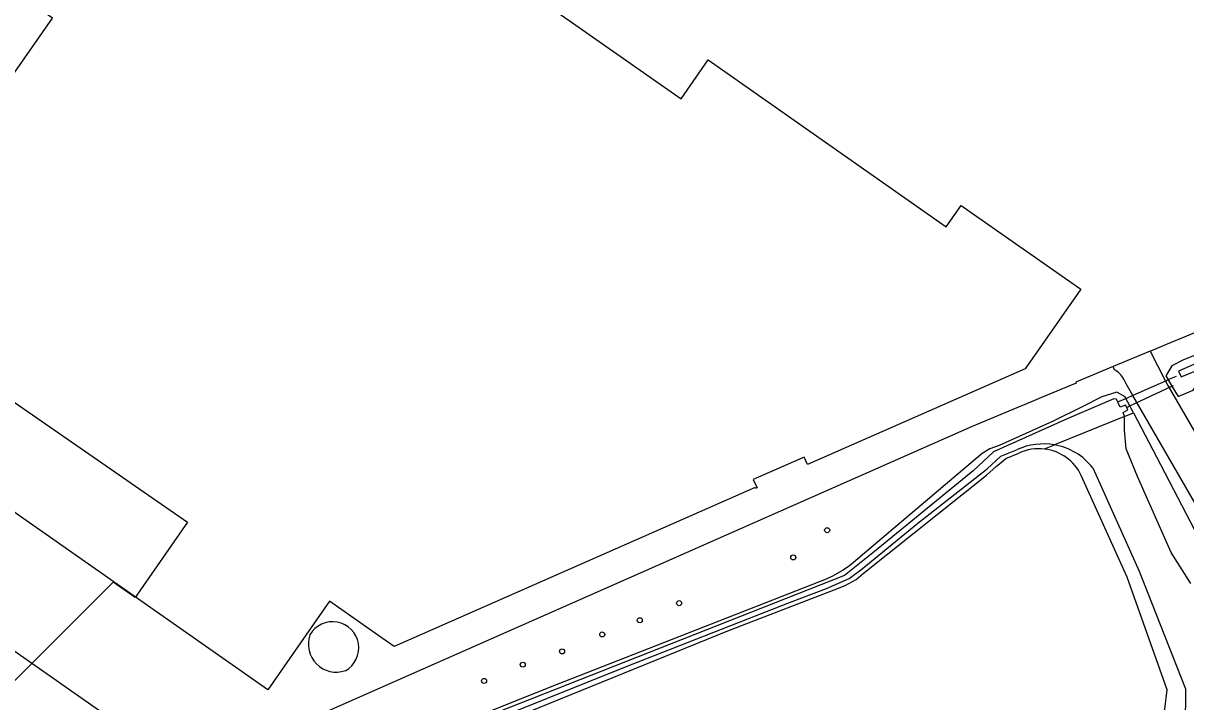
# Model space of a CAD drawing. Extents: x 155018 to 156648, y 383980 to 385733.
# Drawn here: x 155664.5 to 155889.6, y 384665.8 to 384797.2 of the extents above; entities that cross this region are included whole.
import ezdxf

# ---------------------------------------------------------------- set-up
doc = ezdxf.new("R2010")
doc.units = 0
for name, color, linetype in [('IMGEO_Boom', 7, 'Continuous'), ('IMGEO_Duiker', 7, 'Continuous'), ('IMGEO_Groenvoorziening', 7, 'Continuous'), ('IMGEO_Hek', 7, 'Continuous'), ('IMGEO_Loofbos', 7, 'Continuous'), ('IMGEO_Oever', 7, 'Continuous'), ('IMGEO_Opslagtank', 7, 'Continuous'), ('IMGEO_Pand', 7, 'Continuous'), ('IMGEO_Pand_vergunning_verleend', 7, 'Continuous'), ('IMGEO_Voetpad_open', 7, 'Continuous'), ('IMGEO_Waterloop', 7, 'Continuous')]:
    doc.layers.add(name, color=color, linetype=linetype)

msp = doc.modelspace()

# ---------------------------------------------------------------- linework, layer by layer
at = {"layer": 'IMGEO_Boom'}
for centre in [(155820.19, 384699.06), (155813.62, 384693.79), (155791.52, 384684.93), (155783.9, 384681.62), (155776.63, 384678.87), (155768.85, 384675.6), (155761.23, 384673.02), (155753.75, 384669.87)]:
    msp.add_circle(centre, 0.489, dxfattribs=at)
at = {"layer": 'IMGEO_Duiker'}
for points in [[(155887.81, 384728.85), (155886.53, 384728.28), (155885.73, 384727.93), (155879.41, 384725.16), (155878.29, 384724.66), (155876.46, 384723.86)], [(155878.21, 384722.85), (155878.81, 384723.13), (155886.98, 384726.98), (155887.25, 384727.11)]]:
    msp.add_lwpolyline(points, dxfattribs=at)
at = {"layer": 'IMGEO_Groenvoorziening'}
for points in [[(155925.04, 384841.79), (155948.62, 384803), (155951.53, 384797.71), (155953.78, 384793.17), (155957.6, 384785.23), (155957.88, 384782.71), (155957.18, 384780.93), (155956.07, 384778.13), (155951.95, 384773.76), (155948.74, 384769.38), (155937.92, 384757.22), (155930.46, 384749.66), (155926.23, 384747.5), (155903.15, 384737.52), (155889.21, 384732.05), (155886.96, 384730.92), (155885.78, 384728.97), (155886.27, 384728.16), (155886.98, 384726.98), (155888.2, 384724.98), (155891.09, 384726.19), (155892.71, 384728.54), (155924.65, 384742.41)], [(155914.59, 384774.91), (155927.92, 384752.37), (155885.71, 384734.93), (155883.13, 384733.87), (155882.78, 384733.72)], [(155875.62, 384730.75), (155868.34, 384727.73), (155868.42, 384727.55), (155861.71, 384724.75), (155860.34, 384724.18), (155855.39, 384722.11), (155848.29, 384719.15), (155846.08, 384718.2), (155696.4, 384652.06), (155674.51, 384667.39), (155589.4, 384726.99), (155587.68, 384724.53), (155583.8, 384727.24), (155581.4, 384728.86)], [(155879.51, 384721.8), (155879.08, 384722.61), (155878.81, 384723.13), (155878.04, 384724.59), (155877.89, 384724.88), (155876.28, 384725.82), (155873.42, 384724.9), (155869.47, 384722.89), (155863.98, 384720.2), (155861.25, 384718.94), (155853.48, 384715.48), (155851.73, 384714.79), (155850.23, 384713.9), (155824.47, 384692.1), (155823.18, 384691.24), (155821.21, 384690.14), (155819.98, 384689.6), (155767.69, 384669.12), (155680.32, 384634.22), (155629.7, 384614.01)], [(155879.51, 384721.8), (155884.79, 384711.78), (155890.56, 384700.59), (155905.32, 384672.21), (155908.46, 384670.04), (155910.64, 384668.14), (155910.69, 384668.09), (155911.4, 384666.97), (155911.93, 384666.12), (155911.59, 384664.22), (155908.96, 384663.07), (155905.56, 384662.59), (155889.73, 384651.29), (155882.47, 384646.1), (155841.9, 384615.58), (155784.94, 384576.48)]]:
    msp.add_lwpolyline(points, dxfattribs=at)
at = {"layer": 'IMGEO_Hek'}
for points in [[(155914.59, 384774.91), (155927.92, 384752.37), (155885.71, 384734.93), (155883.13, 384733.87)], [(155883.13, 384733.87), (155882.78, 384733.72), (155875.62, 384730.75), (155868.34, 384727.73), (155868.42, 384727.55), (155861.71, 384724.75), (155860.34, 384724.18)], [(155674.51, 384667.39), (155589.4, 384726.99)], [(155860.34, 384724.18), (155855.39, 384722.11)], [(155855.39, 384722.11), (155848.29, 384719.15), (155846.08, 384718.2), (155696.4, 384652.06), (155674.51, 384667.39)]]:
    msp.add_lwpolyline(points, dxfattribs=at)
at = {"layer": 'IMGEO_Loofbos'}
for points in [[(155587.34, 384568.47), (155593.2, 384574.54), (155609.39, 384591.26), (155618.39, 384599.07), (155624.81, 384604.61), (155627.65, 384607.28), (155630.51, 384609.28), (155636.47, 384612.75), (155800.98, 384679.55), (155821.52, 384687.5), (155823.66, 384688.32), (155825.78, 384689.54), (155827.17, 384690.68), (155851.05, 384709.75), (155852.95, 384711.41), (155853.61, 384711.99), (155854.8, 384712.92), (155857.35, 384713.99)], [(155735.17, 384564.98), (155736.7, 384565.84), (155755.42, 384578.56), (155789.93, 384598.77), (155809.85, 384608.66), (155828.91, 384618.79), (155851.21, 384633.22), (155868.07, 384644.73), (155880.67, 384655.91), (155884.29, 384661), (155885.6, 384664.42), (155886.02, 384668.12), (155878.3, 384689.95), (155869.41, 384709.65)]]:
    msp.add_lwpolyline(points, dxfattribs=at)
for centre, radius, start, end in [((155861.21, 384705.78), 9.07, 83.2012, 115.211), ((155861.21, 384705.79), 9.06, 25.2172, 83.1963)]:
    msp.add_arc(centre, radius, start, end, dxfattribs=at)
at = {"layer": 'IMGEO_Oever'}
for points in [[(155877.77, 384721.09), (155879.51, 384721.8)], [(155862.29, 384714.79), (155864.23, 384715.58)]]:
    msp.add_lwpolyline(points, dxfattribs=at)
at = {"layer": 'IMGEO_Opslagtank'}
for centre, radius, start, end in [((155724.41, 384676.27), 5.06, 299.2515, 150.4407), ((155725.1, 384676.97), 5.4, 160.51, 289.1822)]:
    msp.add_arc(centre, radius, start, end, dxfattribs=at)
at = {"layer": 'IMGEO_Pand'}
for points in [[(155662.83, 384787.79), (155670.12, 384798.2), (155661.81, 384804.02), (155680.52, 384834.07), (155680.89, 384833.83), (155690.4, 384827.18), (155702.83, 384844.99), (155791.89, 384782.58)], [(155791.89, 384782.58), (155797.17, 384790.14), (155843.27, 384757.84), (155844.93, 384760.22), (155846.14, 384761.95), (155869.31, 384745.72), (155858.53, 384730.34), (155816.39, 384711.78), (155815.74, 384713.19), (155805.89, 384708.85), (155806.64, 384707.28), (155806.34, 384707.13), (155806.26, 384707.32), (155736.34, 384676.51), (155733.37, 384678.59), (155723.82, 384685.29), (155719.24, 384678.73), (155711.84, 384668.12), (155622.68, 384730.54)]]:
    msp.add_lwpolyline(points, dxfattribs=at)
at = {"layer": 'IMGEO_Pand_vergunning_verleend'}
msp.add_lwpolyline([(155520.54, 384608.64), (155533.28, 384626.86), (155530.48, 384628.82), (155581.5, 384701.8), (155584.5, 384699.69), (155597.56, 384718.04), (155608.59, 384710.47), (155610.81, 384713.54), (155623.59, 384704.62), (155645.39, 384735.82), (155696.32, 384700.62), (155686.19, 384686.03), (155681.92, 384688.99), (155664.32, 384671.45), (155567.98, 384575.46), (155520.54, 384608.64)], dxfattribs=at)
at = {"layer": 'IMGEO_Voetpad_open'}
for points in [[(155882.78, 384733.72), (155875.62, 384730.75)], [(155882.78, 384733.72), (155885.73, 384727.93), (155886.15, 384727.1), (155894.38, 384712.92), (155917.08, 384673.49), (155917.47, 384672.83), (155919.72, 384669.08)], [(155915.31, 384662.64), (155914.7, 384663.87), (155913.95, 384665.25), (155912.59, 384667.74), (155911.86, 384669.01), (155879.41, 384725.16), (155878.12, 384727.39), (155877.76, 384728.04), (155877.63, 384728.33), (155877.47, 384728.62), (155877.3, 384728.88), (155877.1, 384729.14), (155876.88, 384729.37), (155876.65, 384729.59), (155876.39, 384729.78), (155876.12, 384729.96), (155875.84, 384730.11), (155875.62, 384730.75)]]:
    msp.add_lwpolyline(points, dxfattribs=at)
at = {"layer": 'IMGEO_Waterloop'}
for points in [[(155880.43, 384885.53), (155898.33, 384890.48), (155914.61, 384861.59), (155918.86, 384854.61), (155926.22, 384842.5), (155949.81, 384803.69), (155952.76, 384798.35), (155955.02, 384793.78), (155958.89, 384785.77), (155958.75, 384780.87), (155957.98, 384778.64), (155957.05, 384776.18), (155948.38, 384766.84), (155932.25, 384749.85), (155930.89, 384748.54), (155923.33, 384745.18), (155888.26, 384729.85), (155888.77, 384728.75), (155895.54, 384731.57), (155931.95, 384747.58)], [(155877.77, 384721.09), (155877.77, 384721.13), (155877.53, 384721.86), (155878.44, 384722.38), (155878.21, 384722.85), (155877.99, 384723.3), (155876.95, 384722.89), (155876.22, 384724.47), (155875.71, 384724.51), (155866.7, 384720.63), (155852.44, 384714.22), (155848.46, 384710.53), (155829.35, 384694.91), (155823.58, 384690.32), (155754.28, 384662.98), (155638.33, 384615.7)], [(155877.77, 384721.09), (155864.23, 384715.58)], [(155890.66, 384688.74), (155886.83, 384694.72), (155880.29, 384709.46), (155878.08, 384714.83), (155877.79, 384718.41), (155877.77, 384721.09)], [(155585.99, 384569.91), (155623.9, 384607.71), (155627.43, 384610.64), (155632.73, 384613.03), (155781.77, 384672.85), (155812.9, 384685.08), (155820.07, 384687.79), (155824.45, 384689.71), (155826.95, 384691.57), (155837.78, 384700.45), (155851.18, 384710.94), (155853.8, 384713.42), (155857.03, 384714.67)], [(155871.64, 384711.17), (155880.62, 384691.15), (155889.62, 384668.37), (155889.61, 384664.95), (155889.11, 384660.54), (155887.42, 384656.2), (155884.35, 384652.84), (155871.34, 384642.33), (155850.43, 384627.2), (155831.68, 384615.44), (155806.37, 384601.46), (155782.89, 384587.61), (155761.15, 384574.65), (155743.05, 384561.97)]]:
    msp.add_lwpolyline(points, dxfattribs=at)
for centre, start, end in [((155862.09, 384703.54), 79.9317, 114.4594), ((155862.08, 384703.54), 38.5913, 79.889)]:
    msp.add_arc(centre, 12.23, start, end, dxfattribs=at)

doc.saveas('drawing.dxf')
